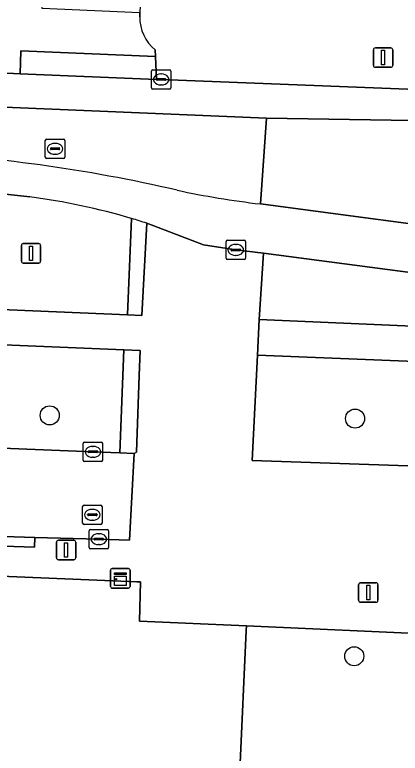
# Model space of a CAD drawing. Extents: x 160077 to 160948, y 386481 to 387498.
# Drawn here: x 160838.89 to 160858.67, y 386845.16 to 386883.09 of the extents above; entities that cross this region are included whole.
import ezdxf

# ---------------------------------------------------------------- set-up
doc = ezdxf.new("R2010")
doc.units = 0
for name, color, linetype in [('IMGEO_Berm_groen', 7, 'Continuous'), ('IMGEO_Boom', 7, 'Continuous'), ('IMGEO_Groenvoorziening', 7, 'Continuous'), ('IMGEO_Haag', 7, 'Continuous'), ('IMGEO_Kast', 7, 'Continuous'), ('IMGEO_Kolk', 7, 'Continuous'), ('IMGEO_Lichtmast', 7, 'Continuous'), ('IMGEO_Pand', 7, 'Continuous'), ('IMGEO_Rijbaan_lokaal_gesloten', 7, 'Continuous'), ('IMGEO_Rijbaan_lokaal_open', 7, 'Continuous'), ('IMGEO_Rioolput', 7, 'Continuous'), ('IMGEO_Voetpad_open', 7, 'Continuous')]:
    doc.layers.add(name, color=color, linetype=linetype)

msp = doc.modelspace()

# ---------------------------------------------------------------- linework, layer by layer
at = {"layer": 'IMGEO_Berm_groen'}
for points in [[(160851.651, 386870.846), (160851.431, 386867.432), (160871.089, 386866.589), (160870.895, 386867.887)], [(160870.491, 386868.358), (160851.651, 386870.846)]]:
    msp.add_lwpolyline(points, dxfattribs=at)
at = {"layer": 'IMGEO_Boom'}
for centre in [(160840.682, 386862.517), (160856.352, 386862.35), (160856.311, 386850.144)]:
    msp.add_circle(centre, 0.489, dxfattribs=at)
at = {"layer": 'IMGEO_Groenvoorziening'}
for points in [[(160868.194, 386884.88), (160867.302, 386890.655), (160845.642, 386890.988), (160845.31, 386883.194), (160845.302, 386882.991)], [(160846.097, 386881.288), (160846.111, 386880.953), (160846.162, 386879.773), (160846.402, 386879.771), (160862.969, 386879.116), (160863.663, 386879.082)], [(160839.663, 386873.735), (160835.41, 386874.205)], [(160831.882, 386872.388), (160831.754, 386872.393), (160831.721, 386871.511), (160828.58, 386871.564), (160828.46, 386868.361), (160844.674, 386867.682), (160844.885, 386872.627)], [(160844.885, 386872.627), (160844.674, 386867.682), (160845.412, 386867.651), (160845.662, 386872.384)], [(160844.489, 386865.886), (160782.43, 386868.476)], [(160794.263, 386862.672), (160795.467, 386862.615), (160807.947, 386862.083), (160826.384, 386861.31), (160842.896, 386860.644), (160844.281, 386860.585), (160844.489, 386865.886)], [(160871.808, 386861.42), (160871.353, 386864.8), (160851.35, 386865.605), (160851.071, 386860.194)], [(160851.071, 386860.194), (160861.056, 386859.863), (160869.747, 386859.557)]]:
    msp.add_lwpolyline(points, dxfattribs=at)
msp.add_lwpolyline([(160845.273, 386864.567), (160845.327, 386865.851), (160844.489, 386865.886), (160844.281, 386860.585), (160845.013, 386860.554), (160845.143, 386860.624)], close=True, dxfattribs=at)
for centre, radius, start, end in [((160847.459, 386882.961), 2.157, 179.2033, 230.8453), ((160835.503, 386841.267), 32.733, 73.3435, 82.6979), ((160835.52, 386841.319), 32.679, 71.9197, 73.3471)]:
    msp.add_arc(centre, radius, start, end, dxfattribs=at)
at = {"layer": 'IMGEO_Haag'}
msp.add_lwpolyline([(160844.885, 386872.627), (160844.674, 386867.682), (160845.412, 386867.651), (160845.662, 386872.384)], dxfattribs=at)
msp.add_lwpolyline([(160845.327, 386865.851), (160844.489, 386865.886), (160844.281, 386860.585), (160845.013, 386860.554), (160845.143, 386860.624), (160845.273, 386864.567)], close=True, dxfattribs=at)
msp.add_arc((160835.52, 386841.319), 32.679, 71.9197, 73.3471, dxfattribs=at)
at = {"layer": 'IMGEO_Kast'}
for p, q in [((160843.88, 386854.644), (160844.721, 386854.644)), ((160844.721, 386854.644), (160843.88, 386854.644)), ((160843.805, 386853.719), (160843.805, 386854.56)), ((160843.805, 386854.56), (160843.805, 386853.719)), ((160844.805, 386854.569), (160844.805, 386853.728)), ((160844.805, 386853.728), (160844.805, 386854.569)), ((160844.73, 386853.644), (160843.889, 386853.644)), ((160843.889, 386853.644), (160844.73, 386853.644))]:
    msp.add_line(p, q, dxfattribs=at)
for points in [[(160844, 386854.434), (160844.6, 386854.434), (160844.6, 386854.349), (160844, 386854.349), (160844, 386854.434)], [(160844, 386854.259), (160844.6, 386854.259), (160844.6, 386853.77), (160844, 386853.77), (160844, 386854.259)]]:
    msp.add_lwpolyline(points, dxfattribs=at)
msp.add_circle((160844.084, 386854.108), 0.0377, dxfattribs=at)
for centre, start, end in [((160843.883, 386854.566), 92.4484, 184.2845), ((160843.883, 386854.566), 92.4484, 184.2845), ((160844.727, 386854.566), 2.4484, 94.2845), ((160844.727, 386854.566), 2.4484, 94.2845), ((160843.883, 386853.722), 182.4484, 274.2845), ((160843.883, 386853.722), 182.4484, 274.2845), ((160844.727, 386853.722), 272.4484, 4.2845), ((160844.727, 386853.722), 272.4484, 4.2845)]:
    msp.add_arc(centre, 0.0779, start, end, dxfattribs=at)
at = {"layer": 'IMGEO_Kolk'}
for p, q in [((160845.901, 386879.345), (160845.901, 386880.197)), ((160845.976, 386880.271), (160846.828, 386880.271)), ((160846.389, 386880.051), (160846.414, 386880.051)), ((160846.902, 386880.197), (160846.902, 386879.345)), ((160846.16, 386879.765), (160846.16, 386879.777)), ((160846.598, 386879.728), (160846.2, 386879.728)), ((160846.203, 386879.814), (160846.601, 386879.814)), ((160846.644, 386879.777), (160846.644, 386879.765)), ((160846.828, 386879.271), (160845.976, 386879.271)), ((160846.412, 386879.491), (160846.387, 386879.491)), ((160849.732, 386870.589), (160849.732, 386871.441)), ((160849.807, 386871.515), (160850.659, 386871.515)), ((160850.733, 386871.441), (160850.733, 386870.589)), ((160849.991, 386871.009), (160849.991, 386871.021)), ((160850.429, 386870.972), (160850.031, 386870.972)), ((160850.034, 386871.058), (160850.432, 386871.058)), ((160850.22, 386871.295), (160850.245, 386871.295)), ((160850.475, 386871.021), (160850.475, 386871.009)), ((160850.243, 386870.735), (160850.218, 386870.735)), ((160850.659, 386870.515), (160849.807, 386870.515)), ((160842.399, 386860.219), (160842.399, 386861.071)), ((160842.474, 386861.145), (160843.326, 386861.145)), ((160843.4, 386861.071), (160843.4, 386860.219)), ((160842.701, 386860.688), (160843.099, 386860.688)), ((160842.887, 386860.925), (160842.912, 386860.925)), ((160842.658, 386860.639), (160842.658, 386860.651)), ((160843.096, 386860.602), (160842.698, 386860.602)), ((160842.91, 386860.365), (160842.885, 386860.365)), ((160843.142, 386860.651), (160843.142, 386860.639)), ((160843.326, 386860.145), (160842.474, 386860.145)), ((160842.702, 386855.733), (160842.702, 386856.585)), ((160842.777, 386856.659), (160843.629, 386856.659)), ((160843.703, 386856.585), (160843.703, 386855.733)), ((160842.961, 386856.153), (160842.961, 386856.165)), ((160843.004, 386856.202), (160843.402, 386856.202)), ((160843.19, 386856.439), (160843.215, 386856.439)), ((160843.445, 386856.165), (160843.445, 386856.153)), ((160843.399, 386856.116), (160843.001, 386856.116)), ((160843.213, 386855.879), (160843.188, 386855.879)), ((160843.629, 386855.659), (160842.777, 386855.659))]:
    msp.add_line(p, q, dxfattribs=at)
for points in [[(160845.901, 386879.345), (160845.901, 386880.197)], [(160845.976, 386880.271), (160846.828, 386880.271)], [(160846.902, 386880.197), (160846.902, 386879.345)], [(160846.828, 386879.271), (160845.976, 386879.271)], [(160849.732, 386870.589), (160849.732, 386871.441)], [(160849.807, 386871.515), (160850.659, 386871.515)], [(160850.733, 386871.441), (160850.733, 386870.589)], [(160850.659, 386870.515), (160849.807, 386870.515)], [(160842.399, 386860.219), (160842.399, 386861.071)], [(160842.474, 386861.145), (160843.326, 386861.145)], [(160843.4, 386861.071), (160843.4, 386860.219)], [(160843.326, 386860.145), (160842.474, 386860.145)], [(160842.702, 386855.733), (160842.702, 386856.585)], [(160842.777, 386856.659), (160843.629, 386856.659)], [(160843.703, 386856.585), (160843.703, 386855.733)], [(160843.629, 386855.659), (160842.777, 386855.659)]]:
    msp.add_lwpolyline(points, dxfattribs=at)
for centre, radius, start, end in [((160845.978, 386880.195), 0.0765, 91.552, 178.448), ((160845.978, 386880.195), 0.0765, 91.552, 178.448), ((160846.826, 386880.195), 0.0765, 1.552, 88.448), ((160846.826, 386880.195), 0.0765, 1.552, 88.448), ((160846.2, 386879.774), 0.0403, 85.8775, 175.7526), ((160846.197, 386879.764), 0.0366, 178.938, 274.7102), ((160846.601, 386879.771), 0.043, 264.8664, 352.4533), ((160846.605, 386879.776), 0.0386, 1.7309, 96.639), ((160845.978, 386879.347), 0.0765, 181.552, 268.448), ((160845.978, 386879.347), 0.0765, 181.552, 268.448), ((160846.826, 386879.347), 0.0765, 271.552, 358.448), ((160846.826, 386879.347), 0.0765, 271.552, 358.448), ((160849.809, 386871.439), 0.0765, 91.552, 178.448), ((160849.809, 386871.439), 0.0765, 91.552, 178.448), ((160850.657, 386871.439), 0.0765, 1.552, 88.448), ((160850.657, 386871.439), 0.0765, 1.552, 88.448), ((160850.031, 386871.018), 0.0403, 85.8775, 175.7526), ((160850.028, 386871.008), 0.0366, 178.938, 274.7102), ((160850.432, 386871.015), 0.043, 264.8664, 352.4533), ((160850.436, 386871.02), 0.0386, 1.7309, 96.639), ((160849.809, 386870.591), 0.0765, 181.552, 268.448), ((160849.809, 386870.591), 0.0765, 181.552, 268.448), ((160850.657, 386870.591), 0.0765, 271.552, 358.448), ((160850.657, 386870.591), 0.0765, 271.552, 358.448), ((160842.476, 386861.069), 0.0765, 91.552, 178.448), ((160842.476, 386861.069), 0.0765, 91.552, 178.448), ((160843.324, 386861.069), 0.0765, 1.552, 88.448), ((160843.324, 386861.069), 0.0765, 1.552, 88.448), ((160842.698, 386860.648), 0.0403, 85.8775, 175.7526), ((160843.103, 386860.65), 0.0386, 1.7309, 96.639), ((160842.695, 386860.638), 0.0366, 178.938, 274.7102), ((160843.099, 386860.645), 0.043, 264.8664, 352.4533), ((160842.476, 386860.221), 0.0765, 181.552, 268.448), ((160842.476, 386860.221), 0.0765, 181.552, 268.448), ((160843.324, 386860.221), 0.0765, 271.552, 358.448), ((160843.324, 386860.221), 0.0765, 271.552, 358.448), ((160842.779, 386856.583), 0.0765, 91.552, 178.448), ((160842.779, 386856.583), 0.0765, 91.552, 178.448), ((160843.627, 386856.583), 0.0765, 1.552, 88.448), ((160843.627, 386856.583), 0.0765, 1.552, 88.448), ((160843.001, 386856.162), 0.0403, 85.8775, 175.7526), ((160842.998, 386856.152), 0.0366, 178.938, 274.7102), ((160843.402, 386856.159), 0.043, 264.8664, 352.4533), ((160843.406, 386856.164), 0.0386, 1.7309, 96.639), ((160842.779, 386855.735), 0.0765, 181.552, 268.448), ((160842.779, 386855.735), 0.0765, 181.552, 268.448), ((160843.627, 386855.735), 0.0765, 271.552, 358.448), ((160843.627, 386855.735), 0.0765, 271.552, 358.448)]:
    msp.add_arc(centre, radius, start, end, dxfattribs=at)
for centre, major_axis, ratio, start_param, end_param in [((160846.388, 386879.771), (-0.387, 0.002), 0.722429, 4.712389, 7.853982), ((160846.413, 386879.771), (-0.39, 0.002), 0.717154, 1.570796, 4.712389), ((160850.219, 386871.015), (-0.387, 0.002), 0.722429, 4.712389, 7.853982), ((160850.244, 386871.015), (-0.39, 0.002), 0.717154, 1.570796, 4.712389), ((160842.886, 386860.645), (-0.387, 0.002), 0.722429, 4.712389, 7.853982), ((160842.911, 386860.645), (-0.39, 0.002), 0.717154, 1.570796, 4.712389), ((160843.189, 386856.159), (-0.387, 0.002), 0.722429, 4.712389, 7.853982), ((160843.214, 386856.159), (-0.39, 0.002), 0.717154, 1.570796, 4.712389)]:
    msp.add_ellipse(centre, major_axis=major_axis, ratio=ratio, start_param=start_param, end_param=end_param, dxfattribs=at)
at = {"layer": 'IMGEO_Lichtmast'}
for p, q in [((160857.294, 386880.493), (160857.294, 386881.293)), ((160857.294, 386881.293), (160857.294, 386880.493)), ((160857.394, 386881.393), (160858.184, 386881.393)), ((160858.184, 386881.393), (160857.394, 386881.393)), ((160858.284, 386881.293), (160858.284, 386880.493)), ((160858.284, 386880.493), (160858.284, 386881.293)), ((160858.184, 386880.393), (160857.394, 386880.393)), ((160857.394, 386880.393), (160858.184, 386880.393)), ((160839.327, 386871.338), (160840.117, 386871.338)), ((160840.117, 386871.338), (160839.327, 386871.338)), ((160839.227, 386870.438), (160839.227, 386871.238)), ((160839.227, 386871.238), (160839.227, 386870.438)), ((160840.217, 386871.238), (160840.217, 386870.438)), ((160840.217, 386870.438), (160840.217, 386871.238)), ((160840.117, 386870.338), (160839.327, 386870.338)), ((160839.327, 386870.338), (160840.117, 386870.338)), ((160841.028, 386855.201), (160841.028, 386856.001)), ((160841.028, 386856.001), (160841.028, 386855.201)), ((160841.128, 386856.101), (160841.918, 386856.101)), ((160841.918, 386856.101), (160841.128, 386856.101)), ((160842.018, 386856.001), (160842.018, 386855.201)), ((160842.018, 386855.201), (160842.018, 386856.001)), ((160841.918, 386855.101), (160841.128, 386855.101)), ((160841.128, 386855.101), (160841.918, 386855.101)), ((160856.637, 386853.917), (160857.427, 386853.917)), ((160857.427, 386853.917), (160856.637, 386853.917)), ((160856.537, 386853.017), (160856.537, 386853.817)), ((160856.537, 386853.817), (160856.537, 386853.017)), ((160857.527, 386853.817), (160857.527, 386853.017)), ((160857.527, 386853.017), (160857.527, 386853.817)), ((160857.427, 386852.917), (160856.637, 386852.917)), ((160856.637, 386852.917), (160857.427, 386852.917))]:
    msp.add_line(p, q, dxfattribs=at)
for points in [[(160857.714, 386881.268), (160857.864, 386881.268), (160857.864, 386880.518), (160857.714, 386880.518), (160857.714, 386881.268)], [(160839.647, 386871.213), (160839.797, 386871.213), (160839.797, 386870.463), (160839.647, 386870.463), (160839.647, 386871.213)], [(160841.448, 386855.976), (160841.598, 386855.976), (160841.598, 386855.226), (160841.448, 386855.226), (160841.448, 386855.976)], [(160856.957, 386853.792), (160857.107, 386853.792), (160857.107, 386853.042), (160856.957, 386853.042), (160856.957, 386853.792)]]:
    msp.add_lwpolyline(points, dxfattribs=at)
for centre, start, end in [((160857.394, 386881.293), 90, 180), ((160857.394, 386881.293), 90, 180), ((160858.184, 386881.293), 0, 90), ((160858.184, 386881.293), 360, 90), ((160857.394, 386880.493), 180, 270), ((160857.394, 386880.493), 180, 270), ((160858.184, 386880.493), 270, 0), ((160858.184, 386880.493), 270, 0), ((160839.327, 386871.238), 90, 180), ((160839.327, 386871.238), 90, 180), ((160840.117, 386871.238), 0, 90), ((160840.117, 386871.238), 360, 90), ((160839.327, 386870.438), 180, 270), ((160839.327, 386870.438), 180, 270), ((160840.117, 386870.438), 270, 0), ((160840.117, 386870.438), 270, 0), ((160841.128, 386856.001), 90, 180), ((160841.128, 386856.001), 90, 180), ((160841.918, 386856.001), 0, 90), ((160841.918, 386856.001), 360, 90), ((160841.128, 386855.201), 180, 270), ((160841.128, 386855.201), 180, 270), ((160841.918, 386855.201), 270, 0), ((160841.918, 386855.201), 270, 0), ((160856.637, 386853.817), 90, 180), ((160856.637, 386853.817), 90, 180), ((160857.427, 386853.817), 0, 90), ((160857.427, 386853.817), 360, 90), ((160856.637, 386853.017), 180, 270), ((160856.637, 386853.017), 180, 270), ((160857.427, 386853.017), 270, 0), ((160857.427, 386853.017), 270, 0)]:
    msp.add_arc(centre, 0.1, start, end, dxfattribs=at)
at = {"layer": 'IMGEO_Pand'}
msp.add_lwpolyline([(160845.158, 386853.967), (160782.797, 386856.574), (160782.828, 386857.927), (160782.842, 386858.512), (160780.433, 386858.625), (160780.416, 386858.269), (160780.332, 386856.553), (160774.661, 386856.79), (160745.381, 386858.016), (160745.313, 386856.078), (160749.383, 386855.909), (160749.175, 386851.713), (160752.686, 386851.593), (160752.638, 386850.372), (160752.384, 386843.984), (160844.785, 386840.233), (160844.857, 386842.066), (160844.95, 386844.455), (160850.448, 386844.276), (160850.772, 386851.46), (160850.783, 386851.708), (160845.292, 386851.952), (160845.343, 386853.959)], close=True, dxfattribs=at)
at = {"layer": 'IMGEO_Rijbaan_lokaal_gesloten'}
for points in [[(160863.663, 386879.082), (160862.969, 386879.116), (160846.402, 386879.771), (160846.162, 386879.773), (160839.174, 386880.052), (160837.108, 386880.156), (160768.112, 386883.095), (160751.946, 386883.602), (160748.785, 386883.77), (160748.715, 386882.113), (160851.814, 386877.783), (160863.542, 386877.585)], [(160863.542, 386877.585), (160851.814, 386877.783), (160851.493, 386873.373), (160863.838, 386871.738)], [(160835.41, 386874.205), (160839.663, 386873.735)], [(160874.313, 386865.894), (160873.613, 386870.52), (160869.844, 386870.989), (160863.838, 386871.738), (160851.493, 386873.373)], [(160845.662, 386872.384), (160848.582, 386871.284), (160850.233, 386871.015), (160851.651, 386870.846), (160870.491, 386868.358), (160871.884, 386868.171)]]:
    msp.add_lwpolyline(points, dxfattribs=at)
for centre, radius, start, end in [((160829.505, 386797.796), 78.314, 76.9237, 87.3987), ((160857.29, 386921.697), 48.67, 258.0634, 263.16), ((160835.503, 386841.267), 32.733, 73.3435, 82.6979), ((160835.52, 386841.319), 32.679, 71.9197, 73.3471)]:
    msp.add_arc(centre, radius, start, end, dxfattribs=at)
at = {"layer": 'IMGEO_Rijbaan_lokaal_open'}
for points in [[(160851.493, 386873.373), (160851.814, 386877.783), (160748.715, 386882.113)], [(160845.013, 386860.554), (160844.281, 386860.585), (160842.896, 386860.644), (160826.384, 386861.31), (160807.947, 386862.083), (160795.467, 386862.615), (160794.263, 386862.672)], [(160791.607, 386858.288), (160795.299, 386858.066), (160795.554, 386858.115), (160800.607, 386857.892), (160804.309, 386857.707), (160807.526, 386857.532), (160809.784, 386857.464), (160813.54, 386857.267), (160818.517, 386857.099), (160822.304, 386856.971), (160826.122, 386856.81), (160827.383, 386856.764), (160831.085, 386856.595), (160836.193, 386856.363), (160839.914, 386856.239), (160843.199, 386856.16), (160844.783, 386856.105), (160845.013, 386860.554)]]:
    msp.add_lwpolyline(points, dxfattribs=at)
for centre, radius, start, end in [((160829.505, 386797.796), 78.314, 76.9237, 87.3987), ((160857.29, 386921.697), 48.67, 258.0634, 263.16)]:
    msp.add_arc(centre, radius, start, end, dxfattribs=at)
at = {"layer": 'IMGEO_Rioolput'}
for p, q in [((160840.456, 386875.783), (160840.456, 386876.635)), ((160840.531, 386876.709), (160841.383, 386876.709)), ((160841.457, 386876.635), (160841.457, 386875.783)), ((160840.758, 386876.252), (160841.156, 386876.252)), ((160840.944, 386876.489), (160840.969, 386876.489)), ((160840.715, 386876.203), (160840.715, 386876.215)), ((160841.153, 386876.166), (160840.755, 386876.166)), ((160840.967, 386875.929), (160840.942, 386875.929)), ((160841.199, 386876.215), (160841.199, 386876.203)), ((160841.383, 386875.709), (160840.531, 386875.709)), ((160842.369, 386856.984), (160842.369, 386857.836)), ((160842.444, 386857.91), (160843.296, 386857.91)), ((160842.857, 386857.69), (160842.882, 386857.69)), ((160843.37, 386857.836), (160843.37, 386856.984)), ((160842.628, 386857.404), (160842.628, 386857.416)), ((160843.066, 386857.367), (160842.668, 386857.367)), ((160842.671, 386857.453), (160843.069, 386857.453)), ((160843.112, 386857.416), (160843.112, 386857.404)), ((160843.296, 386856.91), (160842.444, 386856.91)), ((160842.88, 386857.13), (160842.855, 386857.13))]:
    msp.add_line(p, q, dxfattribs=at)
for points in [[(160840.456, 386875.783), (160840.456, 386876.635)], [(160840.531, 386876.709), (160841.383, 386876.709)], [(160841.457, 386876.635), (160841.457, 386875.783)], [(160841.383, 386875.709), (160840.531, 386875.709)], [(160842.369, 386856.984), (160842.369, 386857.836)], [(160842.444, 386857.91), (160843.296, 386857.91)], [(160843.37, 386857.836), (160843.37, 386856.984)], [(160843.296, 386856.91), (160842.444, 386856.91)]]:
    msp.add_lwpolyline(points, dxfattribs=at)
for centre, radius, start, end in [((160840.533, 386876.633), 0.0765, 91.552, 178.448), ((160840.533, 386876.633), 0.0765, 91.552, 178.448), ((160841.381, 386876.633), 0.0765, 1.552, 88.448), ((160841.381, 386876.633), 0.0765, 1.552, 88.448), ((160840.755, 386876.212), 0.0403, 85.8775, 175.7526), ((160841.16, 386876.214), 0.0386, 1.7309, 96.639), ((160840.752, 386876.202), 0.0366, 178.938, 274.7102), ((160841.156, 386876.209), 0.043, 264.8664, 352.4533), ((160840.533, 386875.785), 0.0765, 181.552, 268.448), ((160840.533, 386875.785), 0.0765, 181.552, 268.448), ((160841.381, 386875.785), 0.0765, 271.552, 358.448), ((160841.381, 386875.785), 0.0765, 271.552, 358.448), ((160842.446, 386857.834), 0.0765, 91.552, 178.448), ((160842.446, 386857.834), 0.0765, 91.552, 178.448), ((160843.294, 386857.834), 0.0765, 1.552, 88.448), ((160843.294, 386857.834), 0.0765, 1.552, 88.448), ((160842.668, 386857.413), 0.0403, 85.8775, 175.7526), ((160842.665, 386857.403), 0.0366, 178.938, 274.7102), ((160843.069, 386857.41), 0.043, 264.8664, 352.4533), ((160843.073, 386857.415), 0.0386, 1.7309, 96.639), ((160842.446, 386856.986), 0.0765, 181.552, 268.448), ((160842.446, 386856.986), 0.0765, 181.552, 268.448), ((160843.294, 386856.986), 0.0765, 271.552, 358.448), ((160843.294, 386856.986), 0.0765, 271.552, 358.448)]:
    msp.add_arc(centre, radius, start, end, dxfattribs=at)
for centre, major_axis, ratio, start_param, end_param in [((160840.943, 386876.209), (-0.387, 0.002), 0.722429, 4.712389, 7.853982), ((160840.968, 386876.209), (-0.39, 0.002), 0.717154, 1.570796, 4.712389), ((160842.856, 386857.41), (-0.387, 0.002), 0.722429, 4.712389, 7.853982), ((160842.881, 386857.41), (-0.39, 0.002), 0.717154, 1.570796, 4.712389)]:
    msp.add_ellipse(centre, major_axis=major_axis, ratio=ratio, start_param=start_param, end_param=end_param, dxfattribs=at)
at = {"layer": 'IMGEO_Voetpad_open'}
for points in [[(160845.302, 386882.991), (160845.31, 386883.194), (160840.302, 386883.421), (160842.021, 386925.282)], [(160837.108, 386880.156), (160839.174, 386880.052), (160839.209, 386881.24), (160846.111, 386880.953), (160846.097, 386881.288)], [(160851.35, 386865.605), (160851.431, 386867.432), (160851.651, 386870.846), (160850.233, 386871.015), (160848.582, 386871.284), (160845.662, 386872.384), (160845.412, 386867.651), (160844.674, 386867.682), (160828.46, 386868.361), (160828.58, 386871.564), (160831.721, 386871.511), (160831.754, 386872.393), (160826.91, 386872.581), (160805.778, 386873.482), (160767.979, 386875.063)], [(160782.43, 386868.476), (160844.489, 386865.886), (160845.327, 386865.851), (160845.273, 386864.567), (160845.143, 386860.624)], [(160869.747, 386859.557), (160861.056, 386859.863), (160851.071, 386860.194), (160851.35, 386865.605)], [(160845.143, 386860.624), (160845.013, 386860.554), (160844.783, 386856.105), (160843.199, 386856.16), (160839.914, 386856.239), (160839.898, 386855.74), (160836.177, 386855.864)], [(160783.432, 386859.807), (160783.831, 386859.867), (160782.828, 386857.927), (160782.797, 386856.574), (160845.158, 386853.967), (160845.343, 386853.959), (160845.292, 386851.952), (160850.783, 386851.708), (160860.611, 386851.265), (160860.786, 386855.309)], [(160859.609, 386828.118), (160860.611, 386851.265), (160850.783, 386851.708), (160850.772, 386851.46), (160850.448, 386844.276), (160850.76, 386844.289), (160850.341, 386841.823), (160850.295, 386840.861), (160849.957, 386833.747), (160849.784, 386830.063), (160849.49, 386824.92), (160849.371, 386824.944), (160849.27, 386821.169)]]:
    msp.add_lwpolyline(points, dxfattribs=at)
for points in [[(160846.111, 386880.953), (160839.209, 386881.24), (160839.174, 386880.052), (160846.162, 386879.773)], [(160871.089, 386866.589), (160851.431, 386867.432), (160851.35, 386865.605), (160871.353, 386864.8)], [(160839.914, 386856.239), (160836.193, 386856.363), (160836.177, 386855.864), (160839.898, 386855.74)]]:
    msp.add_lwpolyline(points, close=True, dxfattribs=at)
msp.add_arc((160847.459, 386882.961), 2.157, 179.2033, 230.8453, dxfattribs=at)

doc.saveas('drawing.dxf')
